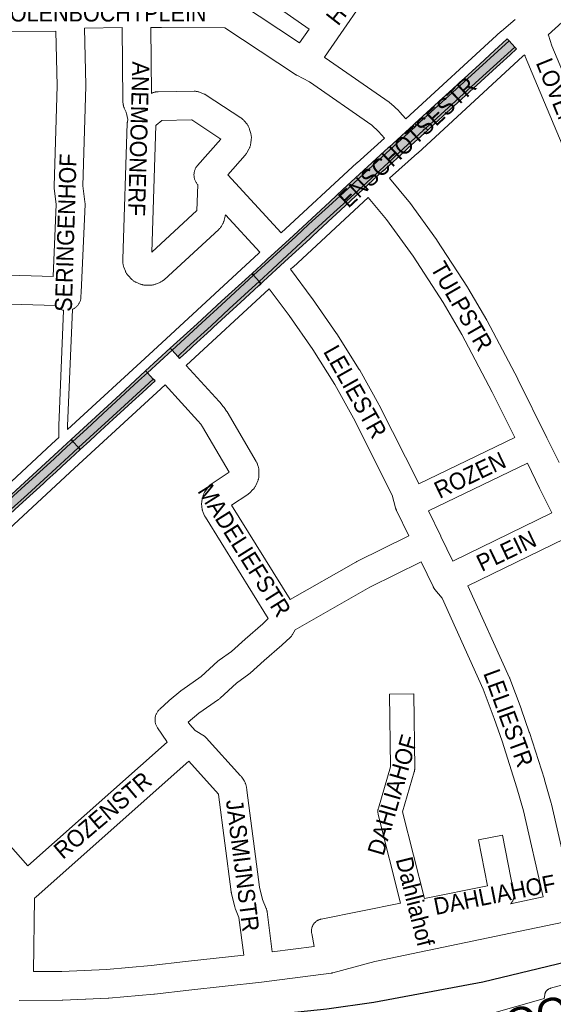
# Paper-space layout 'Layout1' of a CAD drawing. Header units: metres. Extents: x 123097 to 144122, y 392739 to 407589.
# Tile 331 of 510: x 134689 to 134931, y 396816 to 397262. Entities that reach past the tile are written whole.
import ezdxf
from ezdxf.enums import TextEntityAlignment as Align

# ---------------------------------------------------------------- set-up
doc = ezdxf.new("R2010")
doc.units = ezdxf.units.M
doc.header["$MEASUREMENT"] = 0
for name, color, linetype, lineweight in [('gs-anno-wegen algemeen tekst', 7, 'Continuous', 0), ('gs-knt-aanvullende hoofdweg', 7, 'Continuous', 0), ('gs-knt-fietspaden', 7, 'Continuous', 0), ('gs-knt-paden', 7, 'Continuous', 0), ('gs-knt-spoorlijn', 7, 'Continuous', 30), ('gs-knt-wegen algemeen', 7, 'Continuous', 0), ('ir-ARC-asfalt-hoofdwegen-te inspecteren', 5, 'Continuous', 0), ('ir-ARC-fietspaden naastliggend- te inspecteren', 1, 'Continuous', 0)]:
    doc.layers.add(name, color=color, linetype=linetype, lineweight=lineweight)
doc.styles.add('Style-Arial', font='arial.ttf')

psp = doc.layouts.get("Layout1")

# ---------------------------------------------------------------- hatches: boundary and pattern name
at = {"layer": 'ir-ARC-asfalt-hoofdwegen-te inspecteren', "linetype": 'Continuous', "lineweight": 13}
for points in [[(134872.728, 397212.862), (134886.313, 397225.261), (134898.549, 397236.366), (134913.112, 397249.621), (134910.452, 397252.496), (134884.878, 397229.041), (134868.576, 397214.165)], [(134872.728, 397212.862), (134868.576, 397214.165), (134867.849, 397213.501), (134856.601, 397203.151), (134844.825, 397192.275), (134837.475, 397185.525), (134828.626, 397177.351), (134819.775, 397169.25), (134813.85, 397163.775), (134794.7, 397146.199), (134797.183, 397143.31), (134801.202, 397146.926), (134807.839, 397153.163), (134816.316, 397161.004), (134822.234, 397166.526), (134831.087, 397174.578), (134836.938, 397179.845), (134845.961, 397188.212), (134857.799, 397199.124), (134860.793, 397201.925), (134871.515, 397211.755)], [(134794.7, 397146.199), (134780.098, 397132.802), (134771.249, 397124.625), (134757.714, 397112.184), (134760.33, 397109.266), (134764.373, 397113.202), (134775.431, 397123.293), (134783.57, 397130.886), (134793.96, 397140.411), (134797.183, 397143.31)], [(134712.746, 397070.778), (134710.202, 397068.449), (134704.273, 397062.973), (134689.496, 397049.402), (134682.149, 397042.724), (134668.871, 397030.422), (134663.025, 397025.026), (134639.775, 397002.977), (134626.8, 396990.528), (134619.587, 396983.558), (134612.478, 396976.571), (134609.508, 396973.606), (134612.204, 396970.926), (134615.174, 396973.892), (134622.284, 396980.878), (134629.496, 396987.848), (134642.471, 397000.297), (134665.722, 397022.346), (134684.846, 397040.044), (134692.192, 397046.723), (134706.97, 397060.293), (134712.898, 397065.77), (134715.312, 397067.982)]]:
    psp.add_hatch(color=5, dxfattribs=at).paths.add_polyline_path(points, flags=0)
at = {"layer": 'ir-ARC-asfalt-hoofdwegen-te inspecteren', "linetype": 'Continuous', "lineweight": 13, "extrusion": (0, 0, -1)}
psp.add_hatch(color=5, dxfattribs=at).paths.add_polyline_path([(-134715.312, 397067.982), (-134729.132, 397080.646), (-134738.01, 397088.724), (-134745.316, 397095.513), (-134749.237, 397099.084), (-134746.575, 397101.905), (-134742.594, 397098.221), (-134726.398, 397083.367), (-134719.053, 397076.552), (-134712.746, 397070.778)], flags=0)
at = {"layer": 'ir-ARC-fietspaden naastliggend- te inspecteren', "linetype": 'Continuous', "lineweight": 30}
for points in [[(134867.809, 397215.02), (134868.576, 397214.165), (134884.878, 397229.041), (134910.452, 397252.496), (134909.635, 397253.378), (134909.386, 397253.149), (134903.85, 397248.058), (134897.19, 397241.933), (134888.387, 397233.883), (134876.755, 397223.21)], [(134906.292, 397241.853), (134910.969, 397246.166), (134913.87, 397248.802), (134913.112, 397249.621), (134898.549, 397236.366), (134886.313, 397225.261), (134872.728, 397212.862), (134873.576, 397211.929), (134875.05, 397213.287), (134883.936, 397221.484), (134885.427, 397222.82), (134894.41, 397231.001), (134895.864, 397232.317), (134904.805, 397240.515)], [(134794.7, 397146.199), (134813.85, 397163.775), (134819.775, 397169.25), (134828.626, 397177.351), (134837.475, 397185.525), (134844.825, 397192.275), (134856.601, 397203.151), (134867.849, 397213.501), (134868.576, 397214.165), (134867.809, 397215.02), (134867.099, 397214.383), (134856.06, 397204.261), (134855.741, 397203.972), (134854.035, 397202.352), (134842.69, 397192.02), (134835.053, 397185.01), (134829.258, 397179.483), (134810.746, 397162.412), (134801.006, 397153.507), (134800.195, 397152.711), (134793.993, 397147.022)], [(134853.178, 397193.283), (134854.265, 397194.282), (134863.205, 397202.446), (134864.645, 397203.814), (134873.576, 397211.929), (134872.728, 397212.862), (134871.515, 397211.755), (134860.793, 397201.925), (134857.799, 397199.124), (134845.961, 397188.212), (134836.938, 397179.845), (134831.087, 397174.578), (134822.234, 397166.526), (134816.316, 397161.004), (134807.839, 397153.163), (134801.202, 397146.926), (134797.183, 397143.31), (134798.022, 397142.334), (134798.474, 397142.749), (134799.204, 397143.42), (134808.741, 397152.248), (134810.521, 397153.903), (134820.101, 397162.737), (134821.553, 397164.089), (134830.461, 397172.323), (134831.924, 397173.66), (134840.876, 397181.95), (134842.253, 397183.241), (134842.283, 397183.269)], [(134757.714, 397112.184), (134771.249, 397124.625), (134780.098, 397132.802), (134794.7, 397146.199), (134793.993, 397147.022), (134780.172, 397134.344), (134769.087, 397124.12), (134759.932, 397115.738), (134758.407, 397114.382), (134756.941, 397113.046)], [(134798.022, 397142.334), (134797.183, 397143.31), (134793.96, 397140.411), (134783.57, 397130.886), (134775.431, 397123.293), (134764.373, 397113.202), (134760.33, 397109.266), (134761.073, 397108.438), (134761.397, 397108.752), (134764.228, 397111.246), (134765.912, 397112.857), (134767.337, 397114.141), (134775.254, 397121.398), (134776.64, 397122.737), (134778.21, 397124.161), (134782.019, 397127.618), (134787.064, 397132.269), (134788.729, 397133.799), (134797.109, 397141.496)], [(134711.938, 397071.659), (134712.746, 397070.778), (134719.053, 397076.552), (134726.398, 397083.367), (134742.594, 397098.221), (134746.575, 397101.905), (134745.763, 397102.765), (134734.25, 397092.129)], [(134715.312, 397067.982), (134716.108, 397067.114), (134720.47, 397071.134), (134723.24, 397073.688), (134731.069, 397080.857), (134732.569, 397082.25), (134741.338, 397090.297), (134742.672, 397091.523), (134750.008, 397098.267), (134749.237, 397099.084), (134745.316, 397095.513), (134738.01, 397088.724), (134729.132, 397080.646)], [(134712.746, 397070.778), (134711.938, 397071.659), (134706.159, 397066.309), (134679.21, 397041.62), (134672.212, 397035.152), (134669.464, 397032.69), (134656.611, 397020.561), (134656.114, 397020.053), (134651.4, 397015.627), (134645.167, 397009.823), (134644.544, 397009.171), (134634.987, 397000), (134619.762, 396985.353), (134617.811, 396983.412), (134609.607, 396975.375), (134608.685, 396974.424), (134609.508, 396973.606), (134612.478, 396976.571), (134619.587, 396983.558), (134626.8, 396990.528), (134639.775, 397002.977), (134663.025, 397025.026), (134668.871, 397030.422), (134682.149, 397042.724), (134689.496, 397049.402), (134704.273, 397062.973), (134710.202, 397068.449)], [(134716.108, 397067.114), (134715.312, 397067.982), (134712.898, 397065.77), (134706.97, 397060.293), (134692.192, 397046.723), (134684.846, 397040.044), (134665.722, 397022.346), (134642.471, 397000.297), (134629.496, 396987.848), (134622.284, 396980.878), (134615.174, 396973.892), (134612.204, 396970.926), (134613.08, 396970.056), (134613.62, 396970.534), (134614.144, 396971.049), (134621.838, 396978.743), (134622.408, 396979.276), (134623.928, 396980.761), (134628.046, 396984.783), (134631.535, 396988.136), (134632.806, 396989.386), (134634.277, 396990.742), (134640.996, 396997.193), (134642.911, 396999.01), (134643.94, 397000), (134644.36, 397000.404), (134648.852, 397004.675), (134653.043, 397008.582), (134654.51, 397009.973), (134663.321, 397018.353), (134664.531, 397019.498), (134665.503, 397020.419), (134673.66, 397028.177), (134681.568, 397035.422), (134682.694, 397036.453), (134690.122, 397043.259), (134691.611, 397044.608), (134699.422, 397051.793), (134700.838, 397053.084), (134705.185, 397057.048), (134710.096, 397061.554), (134711.551, 397062.914)]]:
    psp.add_hatch(color=1, dxfattribs=at).paths.add_polyline_path(points, flags=0)

# ---------------------------------------------------------------- linework, layer by layer
at = {"layer": 'gs-anno-wegen algemeen tekst', "color": 7, "linetype": 'Continuous', "flags": 128}
for points in [[(134822.181, 396841.842), (134821.007, 396847.729), (134820.961, 396847.995), (134820.928, 396848.264), (134820.908, 396848.534), (134820.901, 396848.804), (134820.908, 396849.074), (134820.927, 396849.344), (134820.96, 396849.612), (134821.006, 396849.879), (134821.066, 396850.143), (134821.138, 396850.403), (134821.222, 396850.66), (134821.32, 396850.913), (134821.429, 396851.16), (134821.551, 396851.402), (134821.684, 396851.637), (134821.828, 396851.865), (134821.984, 396852.087), (134822.15, 396852.3), (134822.327, 396852.505), (134822.513, 396852.701), (134822.709, 396852.887), (134822.914, 396853.064), (134823.127, 396853.23), (134823.348, 396853.386), (134823.577, 396853.531), (134823.812, 396853.664), (134824.053, 396853.786), (134824.3, 396853.896), (134824.553, 396853.993), (134824.809, 396854.078), (134825.07, 396854.15), (134825.334, 396854.21), (134861.326, 396861.384), (134851.171, 396901.603), (134851.112, 396901.862), (134851.066, 396902.124), (134851.032, 396902.387), (134851.011, 396902.652), (134851.003, 396902.918), (134851.008, 396903.184), (134851.025, 396903.449), (134851.056, 396903.713), (134851.099, 396903.975), (134851.154, 396904.235), (134851.222, 396904.492), (134856.672, 396923.217), (134856.25, 396956.217, -0.385127), (134856.259, 396956.227), (134867.26, 396956.367, -0.3851239), (134867.27, 396956.358), (134867.702, 396922.536), (134867.7, 396922.303), (134867.688, 396922.071), (134867.666, 396921.839), (134867.635, 396921.608), (134867.594, 396921.379), (134867.543, 396921.151), (134867.483, 396920.926), (134862.221, 396902.852), (134862.221, 396902.847)], [(134862.221, 396902.847), (134872.147, 396863.541), (134900.717, 396869.236), (134896.614, 396890.139, -0.3706969), (134896.621, 396890.15), (134907.417, 396892.269, -0.3706955), (134907.428, 396892.262), (134912.589, 396865.967), (134912.634, 396865.701), (134912.667, 396865.433), (134912.686, 396865.164), (134912.692, 396864.894), (134912.685, 396864.624), (134912.664, 396864.355), (134912.631, 396864.087), (134912.584, 396863.821), (134912.525, 396863.558), (134912.452, 396863.298), (134912.367, 396863.042), (134912.27, 396862.79), (134912.16, 396862.544), (134912.038, 396862.303), (134911.905, 396862.068), (134911.76, 396861.84), (134911.604, 396861.619), (134911.438, 396861.407), (134911.262, 396861.202), (134911.167, 396861.103)]]:
    psp.add_lwpolyline(points, format="xyb", dxfattribs=at)
at = {"layer": 'gs-knt-aanvullende hoofdweg', "color": 7, "linetype": 'Continuous', "flags": 128}
for points in [[(134993.436, 397314.424), (134928.239, 397255.127)], [(134863.721, 397217.055), (134906.665, 397256.614), (134906.818, 397256.75), (134906.974, 397256.883), (134913.267, 397262.075)], [(134917.509, 397246.102), (134916.69, 397245.427), (134869.071, 397201.562), (134868.979, 397201.479), (134856.244, 397190.133)], [(134807.187, 397165.336), (134841.47, 397197.085), (134841.577, 397197.182), (134854.072, 397208.314)], [(134846.602, 397181.366), (134812.594, 397149.872), (134812.487, 397149.775), (134811.472, 397148.87)], [(134710.409, 397076.274), (134749.185, 397111.91), (134797.005, 397156.097), (134797.106, 397156.188), (134797.549, 397156.583)], [(134801.79, 397140.067), (134764.128, 397105.267)], [(134754.553, 397096.444), (134713.468, 397058.686), (134650.03, 396999.888), (134616.223, 396967.009), (134616.151, 396966.933)], [(134668.767, 397037.734), (134703.27, 397069.713), (134703.293, 397069.735), (134706.382, 397072.573)], [(134500.954, 396787.899), (134506.959, 396787.035), (134542.724, 396781.89), (134573.533, 396779.167), (134573.782, 396779.141), (134587.458, 396777.472), (134617.705, 396775.543), (134643.972, 396776.63), (134788.59, 396793.891), (134788.868, 396793.919), (134801.156, 396794.924), (134822.488, 396798.671), (134822.702, 396798.705), (134822.917, 396798.734), (134862.963, 396803.402), (134881.459, 396806.289), (134896.665, 396809.742), (134902.528, 396811.354), (134924.85, 396817.719), (134926.4, 396818.161)]]:
    psp.add_lwpolyline(points, dxfattribs=at)
at = {"layer": 'gs-knt-fietspaden', "color": 7, "linetype": 'Continuous', "flags": 128}
psp.add_lwpolyline([(134926.4, 396818.161), (134926.619, 396819.877), (134926.644, 396820.041), (134926.677, 396820.203), (134926.717, 396820.364), (134926.765, 396820.522), (134926.82, 396820.678), (134926.882, 396820.832), (134926.952, 396820.982), (134927.028, 396821.129), (134927.112, 396821.272), (134927.202, 396821.41), (134927.298, 396821.545), (134927.401, 396821.675), (134927.51, 396821.799), (134927.624, 396821.919), (134927.744, 396822.033), (134927.869, 396822.141), (134928, 396822.243), (134928.134, 396822.339), (134928.274, 396822.429), (134928.417, 396822.512), (134928.564, 396822.588), (134928.715, 396822.657), (134928.868, 396822.718), (134929.024, 396822.773), (134929.183, 396822.82), (134958.494, 396830.762)], dxfattribs=at)
at = {"layer": 'gs-knt-paden', "color": 7, "linetype": 'Continuous', "flags": 128}
for points in [[(134712.549, 397130.642), (134710.413, 397077.897), (134710.409, 397076.274)], [(134706.382, 397072.573), (134706.393, 397077.944), (134706.395, 397078.021), (134708.51, 397130.246)]]:
    psp.add_lwpolyline(points, dxfattribs=at)
at = {"layer": 'gs-knt-spoorlijn', "color": 7, "linetype": 'Continuous', "flags": 128}
psp.add_lwpolyline([(133863.799, 396907.275), (133969.45, 396892.641), (134062.182, 396879.824), (134124.239, 396870.822), (134216.426, 396856.32), (134290.817, 396844.692), (134340.129, 396837.707), (134392.023, 396830.754), (134423.762, 396826.852), (134479.401, 396822.398), (134532.696, 396816.977), (134590.825, 396812.02), (134656.267, 396807.51), (134701.116, 396806.003), (134731.851, 396806.179), (134754.712, 396807.036), (134781.251, 396808.733), (134827.942, 396813.573), (134849.112, 396816.559), (134898.589, 396825.795), (134953.04, 396838.918), (134986.283, 396848.094), (135586.8, 397027.306)], dxfattribs=at)
at = {"layer": 'gs-knt-wegen algemeen', "color": 7, "linetype": 'Continuous', "flags": 128}
for points in [[(134895.93, 397319.356), (134887.177, 397316.962), (134885.549, 397316.24), (134885.526, 397316.227), (134875.478, 397307.435), (134867.956, 397299.968), (134866.044, 397297.027), (134865.897, 397296.81), (134865.741, 397296.599), (134853.382, 397280.575), (134853.203, 397280.354), (134853.015, 397280.14), (134852.818, 397279.935), (134852.612, 397279.739), (134852.397, 397279.552), (134852.175, 397279.374), (134851.945, 397279.207), (134849.873, 397277.766), (134844.06, 397270.007), (134834.241, 397255.734)], [(134772.587, 397290.77), (134760.263, 397271.486), (134781.794, 397271.433), (134782.009, 397271.429), (134782.223, 397271.418), (134782.437, 397271.4), (134783.852, 397271.256), (134784.123, 397271.222), (134784.393, 397271.177), (134784.66, 397271.121), (134784.925, 397271.054), (134785.187, 397270.976), (134786.228, 397270.641), (134786.507, 397270.544), (134786.781, 397270.435), (134787.049, 397270.314), (134787.312, 397270.18), (134787.568, 397270.035), (134787.818, 397269.879), (134815.56, 397251.583), (134819.841, 397257.788), (134772.587, 397290.77)], [(134705, 397256.823), (134676.643, 397256.609), (134676.345, 397256.614), (134676.047, 397256.632), (134675.75, 397256.664), (134675.455, 397256.709), (134673.564, 397257.045), (134673.255, 397257.108), (134672.95, 397257.185), (134672.649, 397257.278), (134672.353, 397257.384), (134660.434, 397261.998)], [(134648.479, 397147.182), (134703.803, 397145.527), (134705.246, 397178.323), (134704.341, 397185.547), (134704.315, 397185.798), (134704.298, 397186.05), (134704.291, 397186.303), (134704.294, 397186.555), (134705.688, 397232.108), (134705, 397256.823)], [(134717.985, 397258.263), (134718.708, 397232.28), (134718.711, 397232.09), (134718.708, 397231.9), (134717.323, 397186.663), (134718.234, 397179.395), (134718.262, 397179.122), (134718.279, 397178.848), (134718.284, 397178.574), (134718.278, 397178.3)], [(134735.116, 397258.447), (134717.985, 397258.263)], [(134797.549, 397156.583), (134781.903, 397173.614), (134781.854, 397173.315), (134781.789, 397173.003), (134781.34, 397171.108), (134781.271, 397170.842), (134781.19, 397170.579), (134781.099, 397170.32), (134780.997, 397170.065), (134780.884, 397169.814), (134780.761, 397169.568), (134780.628, 397169.328), (134780.125, 397168.466), (134779.979, 397168.229), (134779.824, 397167.998), (134779.659, 397167.774), (134779.485, 397167.557), (134779.301, 397167.348), (134779.109, 397167.147), (134778.908, 397166.955), (134754.082, 397144.131), (134753.87, 397143.945), (134753.65, 397143.767), (134753.422, 397143.6), (134753.188, 397143.442), (134752.946, 397143.295), (134752.699, 397143.158), (134752.446, 397143.033), (134752.188, 397142.918), (134750.354, 397142.151), (134750.085, 397142.046), (134749.811, 397141.952), (134749.534, 397141.871), (134749.253, 397141.802), (134748.97, 397141.745), (134748.684, 397141.702), (134748.397, 397141.671), (134748.108, 397141.652), (134747.819, 397141.647), (134745.832, 397141.654), (134745.543, 397141.662), (134745.254, 397141.682), (134744.966, 397141.715), (134744.681, 397141.761), (134744.397, 397141.819), (134744.116, 397141.89), (134743.839, 397141.974), (134743.566, 397142.07), (134743.297, 397142.177), (134741.469, 397142.959), (134741.206, 397143.078), (134740.948, 397143.209), (134740.696, 397143.352), (134740.451, 397143.505), (134740.212, 397143.67), (134739.982, 397143.844), (134739.759, 397144.029), (134739.545, 397144.224), (134739.339, 397144.428), (134737.96, 397145.859), (134737.764, 397146.071), (134737.578, 397146.293), (134737.402, 397146.522), (134737.235, 397146.759), (134737.08, 397147.003), (134736.936, 397147.253), (134736.803, 397147.51), (134736.681, 397147.773), (134736.571, 397148.04), (134735.858, 397149.896), (134735.764, 397150.159), (134735.68, 397150.426), (134735.609, 397150.696), (134735.548, 397150.969), (134735.5, 397151.245), (134735.464, 397151.522), (134735.439, 397151.801), (134735.373, 397152.798), (134735.363, 397153.014), (134735.359, 397153.23), (134735.363, 397153.446), (134737.429, 397215.12), (134737.44, 397215.344), (134737.459, 397215.568), (134737.486, 397215.791), (134737.628, 397216.819), (134737.116, 397219.552), (134736.983, 397219.809), (134736.861, 397220.073), (134736.071, 397221.895), (134735.966, 397222.154), (134735.871, 397222.417), (134735.788, 397222.684), (134735.716, 397222.955), (134735.657, 397223.228), (134735.609, 397223.503), (134735.572, 397223.78), (134735.464, 397224.772), (134735.445, 397224.986), (134735.432, 397225.201), (134735.426, 397225.416), (134735.116, 397258.447)], [(134748.135, 397258.498), (134748.417, 397228.627), (134748.915, 397228.845), (134749.182, 397228.955), (134749.454, 397229.053), (134749.729, 397229.139), (134750.009, 397229.212), (134750.291, 397229.273), (134750.576, 397229.321), (134750.862, 397229.357), (134751.15, 397229.38), (134751.439, 397229.39), (134767.712, 397229.605), (134768.03, 397229.602), (134768.347, 397229.583), (134768.663, 397229.548), (134768.977, 397229.498), (134769.288, 397229.433), (134769.596, 397229.353), (134769.899, 397229.258), (134770.197, 397229.148), (134772.046, 397228.415), (134772.289, 397228.313), (134772.527, 397228.201), (134772.761, 397228.08), (134772.989, 397227.95), (134773.212, 397227.81), (134788.937, 397217.517), (134789.179, 397217.351), (134789.413, 397217.174), (134789.639, 397216.987), (134789.856, 397216.79), (134790.064, 397216.583), (134790.262, 397216.367), (134790.451, 397216.143), (134791.694, 397214.593), (134791.87, 397214.363), (134792.035, 397214.126), (134792.19, 397213.882), (134792.334, 397213.631), (134792.466, 397213.374), (134792.587, 397213.111), (134792.696, 397212.843), (134792.793, 397212.571), (134792.878, 397212.295), (134793.42, 397210.382), (134793.493, 397210.101), (134793.553, 397209.818), (134793.601, 397209.532), (134793.636, 397209.244), (134793.658, 397208.955), (134793.667, 397208.665), (134793.663, 397208.376), (134793.646, 397208.086), (134793.617, 397207.798), (134793.37, 397205.826), (134793.327, 397205.54), (134793.272, 397205.256), (134793.205, 397204.975), (134793.125, 397204.697), (134793.033, 397204.423), (134792.928, 397204.153), (134792.812, 397203.888), (134792.684, 397203.629), (134792.545, 397203.375), (134791.55, 397201.655), (134791.415, 397201.432), (134791.271, 397201.215), (134791.119, 397201.003), (134790.958, 397200.798), (134790.789, 397200.599), (134782.938, 397191.733), (134807.187, 397165.336)], [(134854.072, 397208.314), (134851.352, 397211.307), (134848.308, 397214.152), (134820.011, 397233.885), (134814.29, 397236.865), (134814.264, 397236.879), (134814.144, 397236.944), (134814.011, 397237.02), (134813.985, 397237.035), (134813.869, 397237.106), (134813.739, 397237.188), (134813.714, 397237.204), (134781.574, 397258.4), (134781.44, 397258.414), (134752.912, 397258.484), (134748.135, 397258.498)], [(134834.237, 397255.729), (134834.235, 397255.724), (134826.83, 397244.991), (134826.882, 397244.96), (134827.115, 397244.805), (134856.137, 397224.566), (134856.386, 397224.383), (134856.627, 397224.188), (134856.858, 397223.982), (134860.436, 397220.638), (134860.627, 397220.453), (134860.809, 397220.26), (134863.721, 397217.055)], [(134834.241, 397255.734), (134834.239, 397255.731), (134834.237, 397255.729)], [(134834.241, 397255.734), (134834.239, 397255.731), (134834.237, 397255.729)], [(134928.239, 397255.127), (134928.277, 397254.966), (134929.878, 397250.167), (134960.831, 397176.545)], [(134984.776, 397086.016), (134983.357, 397089.643), (134952.127, 397163.654), (134952.124, 397163.662), (134917.78, 397245.349), (134917.688, 397245.579), (134917.606, 397245.811), (134917.509, 397246.102)], [(134750.419, 397214.018), (134748.498, 397156.684), (134768.977, 397175.51), (134769.408, 397187.216), (134769.378, 397187.249), (134769.168, 397187.489), (134768.971, 397187.738), (134768.785, 397187.997), (134768.613, 397188.265), (134768.454, 397188.541), (134768.309, 397188.825), (134768.177, 397189.115), (134768.06, 397189.411), (134767.958, 397189.712), (134767.871, 397190.019), (134767.798, 397190.329), (134767.741, 397190.642), (134767.699, 397190.958), (134767.673, 397191.275), (134767.662, 397191.594), (134767.667, 397191.912), (134767.688, 397192.23), (134767.724, 397192.546), (134767.775, 397192.86), (134767.842, 397193.172), (134767.924, 397193.48), (134768.02, 397193.783), (134768.132, 397194.081), (134768.258, 397194.374), (134768.398, 397194.66), (134768.552, 397194.939), (134768.719, 397195.209), (134768.9, 397195.472), (134769.093, 397195.725), (134769.298, 397195.969), (134779.86, 397207.897), (134766.634, 397216.554), (134766.596, 397216.57), (134753.09, 397216.391), (134750.585, 397214.185), (134750.419, 397214.018)], [(134856.244, 397190.133), (134865.009, 397179.606), (134865.142, 397179.441), (134865.27, 397179.271), (134877.579, 397162.351), (134877.684, 397162.202), (134877.785, 397162.051), (134891.575, 397140.684), (134891.721, 397140.447), (134900.333, 397125.759), (134900.472, 397125.509), (134914.375, 397099.215), (134914.451, 397099.066), (134927.639, 397072.493), (134927.656, 397072.459), (134933.157, 397061.212)], [(134913.049, 397072.604), (134902.826, 397093.203), (134889.029, 397119.297), (134880.56, 397133.741), (134866.944, 397154.838), (134854.867, 397171.439), (134846.602, 397181.366)], [(134718.278, 397178.3), (134716.529, 397138.542), (134716.431, 397136.312), (134716.409, 397135.993), (134716.371, 397135.676), (134716.318, 397135.361), (134716.25, 397135.049), (134716.166, 397134.74), (134716.068, 397134.437), (134715.954, 397134.138), (134715.826, 397133.845), (134715.684, 397133.559), (134715.528, 397133.28), (134715.358, 397133.009), (134715.176, 397132.747), (134714.981, 397132.494), (134714.773, 397132.251), (134714.554, 397132.019), (134714.324, 397131.797), (134714.083, 397131.587), (134713.832, 397131.389), (134713.572, 397131.204), (134713.303, 397131.032), (134713.025, 397130.873), (134712.741, 397130.727), (134712.549, 397130.642)], [(134811.472, 397148.87), (134821.289, 397135.613), (134821.411, 397135.442), (134832.249, 397119.772), (134832.4, 397119.544), (134842.571, 397103.432), (134842.667, 397103.275), (134842.759, 397103.115), (134851.43, 397087.485), (134851.55, 397087.258), (134869.496, 397051.673), (134869.521, 397051.62)], [(134859.003, 397040.757), (134857.551, 397046.444), (134839.982, 397081.281), (134831.463, 397096.638), (134821.463, 397112.478), (134810.763, 397127.949), (134801.79, 397140.067)], [(134764.128, 397105.267), (134779.15, 397088.866), (134779.258, 397088.745), (134779.363, 397088.621), (134780.942, 397086.714), (134781.078, 397086.544), (134781.208, 397086.37), (134781.332, 397086.192), (134782.474, 397084.492), (134782.582, 397084.326), (134782.685, 397084.157), (134795.893, 397061.652), (134796.034, 397061.398), (134796.164, 397061.138), (134796.283, 397060.872), (134796.389, 397060.601), (134796.483, 397060.326), (134796.785, 397059.373), (134796.864, 397059.106), (134796.931, 397058.836), (134796.986, 397058.563), (134797.03, 397058.287), (134797.062, 397058.011), (134797.082, 397057.733), (134797.09, 397057.454), (134797.105, 397055.466), (134797.101, 397055.176), (134797.083, 397054.887), (134797.053, 397054.598), (134797.01, 397054.311), (134796.955, 397054.027), (134796.887, 397053.745), (134796.806, 397053.467), (134796.713, 397053.192), (134796.608, 397052.922), (134795.846, 397051.086), (134795.729, 397050.821), (134795.601, 397050.562), (134795.461, 397050.309), (134795.31, 397050.062), (134795.148, 397049.822), (134794.976, 397049.59), (134794.794, 397049.366), (134794.602, 397049.149), (134794.4, 397048.942), (134792.984, 397047.548), (134792.757, 397047.335), (134792.521, 397047.133), (134792.275, 397046.943), (134792.02, 397046.765), (134784.736, 397041.924), (134811.295, 396999.056)], [(134801.318, 396990.439), (134772.849, 397036.388), (134772.706, 397036.632), (134772.573, 397036.881), (134772.451, 397037.136), (134772.34, 397037.396), (134771.697, 397039.001), (134771.593, 397039.279), (134771.502, 397039.562), (134771.423, 397039.848), (134771.358, 397040.138), (134771.306, 397040.43), (134771.268, 397040.725), (134771.161, 397041.718), (134771.137, 397041.996), (134771.125, 397042.275), (134771.125, 397042.555), (134771.137, 397042.835), (134771.161, 397043.113), (134771.197, 397043.39), (134771.244, 397043.666), (134771.626, 397045.617), (134771.688, 397045.9), (134771.763, 397046.179), (134771.849, 397046.455), (134771.948, 397046.727), (134772.059, 397046.995), (134772.182, 397047.257), (134772.316, 397047.513), (134772.462, 397047.763), (134772.618, 397048.006), (134773.729, 397049.654), (134773.913, 397049.913), (134774.11, 397050.163), (134774.319, 397050.403), (134774.539, 397050.632), (134774.77, 397050.851), (134775.011, 397051.058), (134775.263, 397051.253), (134775.523, 397051.435), (134783.63, 397056.822), (134771.556, 397077.396), (134770.706, 397078.661), (134769.439, 397080.192), (134754.553, 397096.444)], [(134869.521, 397051.62), (134913.049, 397072.604)], [(134918.804, 397060.924), (134874, 397039.326), (134879.56, 397027.78), (134879.57, 397027.759)], [(134929.835, 397038.374), (134924.302, 397049.684), (134918.804, 397060.924)], [(134859.005, 397040.75), (134859.003, 397040.754), (134859.003, 397040.757)], [(134859.005, 397040.75), (134859.003, 397040.754), (134859.003, 397040.757)], [(134865.03, 397027.944), (134859.442, 397039.547), (134859.377, 397039.691), (134859.311, 397039.838), (134859.257, 397039.975), (134859.253, 397039.986), (134859.194, 397040.136), (134859.146, 397040.278), (134859.092, 397040.439), (134859.049, 397040.591), (134859.006, 397040.746), (134859.005, 397040.75)], [(134879.57, 397027.759), (134884.931, 397016.526), (134929.835, 397038.374)], [(134811.295, 396999.056), (134841.075, 397016.13), (134841.254, 397016.229), (134841.436, 397016.322), (134865.03, 397027.944)], [(134935.556, 397026.678), (134891.823, 397005.4)], [(134870.659, 397016.203), (134847.377, 397004.735), (134847.373, 397004.732), (134847.37, 397004.731)], [(134876.005, 397005.001), (134870.659, 397016.203)], [(134847.37, 397004.731), (134813.585, 396985.361), (134812.379, 396983.312), (134812.212, 396983.044), (134812.032, 396982.783), (134811.839, 396982.532), (134811.635, 396982.291), (134811.419, 396982.059), (134811.192, 396981.839), (134807.594, 396978.507), (134807.45, 396978.377), (134799.471, 396971.419), (134793.093, 396965.695), (134792.917, 396965.544), (134792.737, 396965.399), (134792.551, 396965.26), (134786.991, 396961.252), (134779.476, 396954.36), (134779.259, 396954.169), (134779.034, 396953.988), (134778.8, 396953.818), (134769.831, 396947.561), (134765.056, 396943.581), (134765.787, 396942.495), (134768.188, 396939.714)], [(134876.008, 397004.995), (134876.006, 397004.998), (134876.005, 397005.001)], [(134876.008, 397004.995), (134876.006, 397004.998), (134876.005, 397005.001)], [(134925.993, 396864.231), (134917.045, 396903.267), (134914.022, 396913.726), (134907.303, 396934.819), (134903.682, 396945.209), (134898.74, 396958.509), (134880.075, 396999.78), (134876.869, 397003.648), (134876.866, 397003.651), (134876.684, 397003.883), (134876.671, 397003.898), (134876.668, 397003.902), (134876.498, 397004.142), (134876.486, 397004.159), (134876.483, 397004.163), (134876.481, 397004.167), (134876.408, 397004.28), (134876.325, 397004.411), (134876.314, 397004.428), (134876.311, 397004.432), (134876.309, 397004.436), (134876.242, 397004.553), (134876.165, 397004.688), (134876.155, 397004.705), (134876.153, 397004.709), (134876.089, 397004.834), (134876.019, 397004.972), (134876.01, 397004.99), (134876.008, 397004.995)], [(134891.823, 397005.4), (134910.696, 396963.67), (134910.785, 396963.464), (134910.866, 396963.255), (134915.91, 396949.682), (134915.956, 396949.556), (134919.627, 396939.02), (134919.682, 396938.854), (134926.454, 396917.594), (134926.505, 396917.426), (134929.604, 396906.708), (134929.652, 396906.532), (134929.695, 396906.355), (134938.739, 396866.899)], [(134692.329, 396878.401), (134755.482, 396934.5), (134755.314, 396934.738), (134751.12, 396940.967), (134750.948, 396941.236), (134750.79, 396941.513), (134750.645, 396941.798), (134750.515, 396942.089), (134750.399, 396942.386), (134750.298, 396942.689), (134750.212, 396942.996), (134750.14, 396943.307), (134750.085, 396943.621), (134750.044, 396943.937), (134750.019, 396944.256), (134750.01, 396944.575), (134750.017, 396944.894), (134750.039, 396945.212), (134750.076, 396945.529), (134750.129, 396945.843), (134750.198, 396946.155), (134750.281, 396946.463), (134750.38, 396946.766), (134750.493, 396947.065), (134750.621, 396947.357), (134750.763, 396947.643), (134750.919, 396947.921), (134751.088, 396948.192), (134751.271, 396948.453), (134751.466, 396948.706), (134751.673, 396948.949), (134751.891, 396949.181), (134752.121, 396949.402), (134756.195, 396953.136), (134756.426, 396953.337), (134761.709, 396957.741), (134761.927, 396957.916), (134762.153, 396958.08), (134770.996, 396964.248), (134778.473, 396971.106), (134778.664, 396971.275), (134778.862, 396971.437), (134779.067, 396971.59), (134784.656, 396975.619), (134790.81, 396981.14), (134790.879, 396981.201), (134798.819, 396988.125), (134801.318, 396990.439)], [(134616.151, 396966.933), (134681.153, 396893.978), (134681.342, 396893.755), (134681.522, 396893.524), (134681.691, 396893.285), (134681.849, 396893.038), (134681.996, 396892.785), (134682.131, 396892.526), (134682.254, 396892.26), (134682.366, 396891.99), (134682.465, 396891.714), (134682.552, 396891.435), (134683.393, 396888.487), (134692.329, 396878.401)], [(134768.188, 396939.714), (134768.192, 396939.71)], [(134768.188, 396939.714), (134768.192, 396939.71)], [(134768.192, 396939.71), (134768.922, 396939.276), (134771.72, 396937.608), (134771.954, 396937.461), (134772.182, 396937.305), (134772.403, 396937.139), (134772.617, 396936.963), (134772.824, 396936.779), (134773.022, 396936.586), (134773.212, 396936.385), (134788.792, 396919.176), (134788.978, 396918.961), (134789.155, 396918.738), (134789.322, 396918.507), (134790.207, 396917.226), (134790.372, 396916.976), (134790.524, 396916.719), (134790.665, 396916.454), (134790.794, 396916.184), (134790.91, 396915.908), (134791.013, 396915.627), (134791.103, 396915.341), (134791.18, 396915.052), (134791.243, 396914.76), (134791.583, 396912.997), (134791.617, 396912.803), (134791.646, 396912.609), (134797.401, 396868.621), (134798.747, 396863.167), (134800.396, 396859.054), (134800.493, 396858.796), (134800.579, 396858.535), (134800.654, 396858.27), (134800.717, 396858.002), (134800.769, 396857.732), (134800.81, 396857.46), (134803.126, 396839.39)], [(134765.258, 396925.771), (134696.104, 396864.338), (134696.1, 396864.335), (134696.097, 396864.332), (134696.088, 396864.325), (134696.081, 396864.319)], [(134790.197, 396837.85), (134788.001, 396854.981), (134786.493, 396858.744), (134786.387, 396859.027), (134786.295, 396859.314), (134786.216, 396859.605), (134784.673, 396865.854), (134784.619, 396866.091), (134784.574, 396866.33), (134784.538, 396866.57), (134778.762, 396910.724), (134778.729, 396910.891), (134765.258, 396925.771)], [(134696.076, 396864.315), (134695.312, 396863.642), (134694.939, 396830.4)], [(134696.081, 396864.319), (134696.079, 396864.317), (134696.076, 396864.315)], [(134696.081, 396864.319), (134696.079, 396864.317), (134696.076, 396864.315)], [(134911.167, 396861.103), (134925.993, 396864.231)], [(134935.151, 396852.857), (134911.07, 396847.776), (134911.045, 396847.771), (134849.609, 396835.056), (134830.652, 396829.869), (134830.394, 396829.804), (134830.342, 396829.792), (134830.081, 396829.74), (134830.028, 396829.731), (134829.765, 396829.691), (134798.328, 396825.645), (134798.208, 396825.631), (134765.286, 396822.016), (134749.714, 396820.163), (134749.492, 396820.14), (134729.024, 396818.413), (134728.835, 396818.4), (134718.579, 396817.836), (134718.453, 396817.83), (134708.189, 396817.466), (134707.999, 396817.462), (134688.396, 396817.338)], [(134803.126, 396839.39), (134822.181, 396841.842)], [(134694.939, 396830.4), (134707.822, 396830.481), (134717.928, 396830.84), (134728.025, 396831.395), (134748.286, 396833.105), (134763.777, 396834.948), (134763.835, 396834.955), (134790.197, 396837.85)]]:
    psp.add_lwpolyline(points, dxfattribs=at)
psp.add_lwpolyline([(134708.51, 397130.246), (134708.378, 397130.275), (134708.069, 397130.359), (134707.766, 397130.457), (134707.467, 397130.571), (134707.174, 397130.699), (134706.888, 397130.841), (134706.609, 397130.997), (134706.338, 397131.167), (134706.076, 397131.349), (134705.823, 397131.544), (134705.58, 397131.752), (134705.348, 397131.971), (134705.126, 397132.201), (134704.916, 397132.442), (134704.895, 397132.469), (134648.089, 397134.168, -0.3855503)], format="xyb", dxfattribs=at)
at = {"layer": 'ir-ARC-asfalt-hoofdwegen-te inspecteren', "color": 5, "linetype": 'Continuous', "lineweight": 13}
for points in [[(134872.728, 397212.862), (134886.313, 397225.261), (134898.549, 397236.366), (134913.112, 397249.621), (134910.452, 397252.496), (134884.878, 397229.041), (134868.576, 397214.165)], [(134872.728, 397212.862), (134868.576, 397214.165), (134867.849, 397213.501), (134856.601, 397203.151), (134844.825, 397192.275), (134837.475, 397185.525), (134828.626, 397177.351), (134819.775, 397169.25), (134813.85, 397163.775), (134794.7, 397146.199), (134797.183, 397143.31), (134801.202, 397146.926), (134807.839, 397153.163), (134816.316, 397161.004), (134822.234, 397166.526), (134831.087, 397174.578), (134836.938, 397179.845), (134845.961, 397188.212), (134857.799, 397199.124), (134860.793, 397201.925), (134871.515, 397211.755)], [(134794.7, 397146.199), (134780.098, 397132.802), (134771.249, 397124.625), (134757.714, 397112.184), (134760.33, 397109.266), (134764.373, 397113.202), (134775.431, 397123.293), (134783.57, 397130.886), (134793.96, 397140.411), (134797.183, 397143.31)], [(134715.312, 397067.982), (134729.132, 397080.646), (134738.01, 397088.724), (134745.316, 397095.513), (134749.237, 397099.084), (134746.575, 397101.905), (134742.594, 397098.221), (134726.398, 397083.367), (134719.053, 397076.552), (134712.746, 397070.778)], [(134712.746, 397070.778), (134710.202, 397068.449), (134704.273, 397062.973), (134689.496, 397049.402), (134682.149, 397042.724), (134668.871, 397030.422), (134663.025, 397025.026), (134639.775, 397002.977), (134626.8, 396990.528), (134619.587, 396983.558), (134612.478, 396976.571), (134609.508, 396973.606), (134612.204, 396970.926), (134615.174, 396973.892), (134622.284, 396980.878), (134629.496, 396987.848), (134642.471, 397000.297), (134665.722, 397022.346), (134684.846, 397040.044), (134692.192, 397046.723), (134706.97, 397060.293), (134712.898, 397065.77), (134715.312, 397067.982)]]:
    psp.add_lwpolyline(points, close=True, dxfattribs=at)
at = {"layer": 'ir-ARC-fietspaden naastliggend- te inspecteren', "color": 1, "linetype": 'Continuous', "lineweight": 30}
for points in [[(134867.809, 397215.02), (134868.576, 397214.165), (134884.878, 397229.041), (134910.452, 397252.496), (134909.635, 397253.378), (134909.386, 397253.149), (134903.85, 397248.058), (134897.19, 397241.933), (134888.387, 397233.883), (134876.755, 397223.21)], [(134906.292, 397241.853), (134910.969, 397246.166), (134913.87, 397248.802), (134913.112, 397249.621), (134898.549, 397236.366), (134886.313, 397225.261), (134872.728, 397212.862), (134873.576, 397211.929), (134875.05, 397213.287), (134883.936, 397221.484), (134885.427, 397222.82), (134894.41, 397231.001), (134895.864, 397232.317), (134904.805, 397240.515)], [(134794.7, 397146.199), (134813.85, 397163.775), (134819.775, 397169.25), (134828.626, 397177.351), (134837.475, 397185.525), (134844.825, 397192.275), (134856.601, 397203.151), (134867.849, 397213.501), (134868.576, 397214.165), (134867.809, 397215.02), (134867.099, 397214.383), (134856.06, 397204.261), (134855.741, 397203.972), (134854.035, 397202.352), (134842.69, 397192.02), (134835.053, 397185.01), (134829.258, 397179.483), (134810.746, 397162.412), (134801.006, 397153.507), (134800.195, 397152.711), (134793.993, 397147.022)], [(134853.178, 397193.283), (134854.265, 397194.282), (134863.205, 397202.446), (134864.645, 397203.814), (134873.576, 397211.929), (134872.728, 397212.862), (134871.515, 397211.755), (134860.793, 397201.925), (134857.799, 397199.124), (134845.961, 397188.212), (134836.938, 397179.845), (134831.087, 397174.578), (134822.234, 397166.526), (134816.316, 397161.004), (134807.839, 397153.163), (134801.202, 397146.926), (134797.183, 397143.31), (134798.022, 397142.334), (134798.474, 397142.749), (134799.204, 397143.42), (134808.741, 397152.248), (134810.521, 397153.903), (134820.101, 397162.737), (134821.553, 397164.089), (134830.461, 397172.323), (134831.924, 397173.66), (134840.876, 397181.95), (134842.253, 397183.241), (134842.283, 397183.269)], [(134757.714, 397112.184), (134771.249, 397124.625), (134780.098, 397132.802), (134794.7, 397146.199), (134793.993, 397147.022), (134780.172, 397134.344), (134769.087, 397124.12), (134759.932, 397115.738), (134758.407, 397114.382), (134756.941, 397113.046)], [(134798.022, 397142.334), (134797.183, 397143.31), (134793.96, 397140.411), (134783.57, 397130.886), (134775.431, 397123.293), (134764.373, 397113.202), (134760.33, 397109.266), (134761.073, 397108.438), (134761.397, 397108.752), (134764.228, 397111.246), (134765.912, 397112.857), (134767.337, 397114.141), (134775.254, 397121.398), (134776.64, 397122.737), (134778.21, 397124.161), (134782.019, 397127.618), (134787.064, 397132.269), (134788.729, 397133.799), (134797.109, 397141.496)], [(134756.941, 397113.046), (134745.763, 397102.765), (134746.575, 397101.905), (134757.714, 397112.184)], [(134711.938, 397071.659), (134712.746, 397070.778), (134719.053, 397076.552), (134726.398, 397083.367), (134742.594, 397098.221), (134746.575, 397101.905), (134745.763, 397102.765), (134734.25, 397092.129)], [(134715.312, 397067.982), (134716.108, 397067.114), (134720.47, 397071.134), (134723.24, 397073.688), (134731.069, 397080.857), (134732.569, 397082.25), (134741.338, 397090.297), (134742.672, 397091.523), (134750.008, 397098.267), (134749.237, 397099.084), (134745.316, 397095.513), (134738.01, 397088.724), (134729.132, 397080.646)]]:
    psp.add_lwpolyline(points, close=True, dxfattribs=at)
for points in [[(134682.149, 397042.724), (134689.496, 397049.402), (134704.273, 397062.973), (134710.202, 397068.449), (134712.746, 397070.778), (134711.938, 397071.659), (134706.159, 397066.309), (134679.21, 397041.62)], [(134682.694, 397036.453), (134690.122, 397043.259), (134691.611, 397044.608), (134699.422, 397051.793), (134700.838, 397053.084), (134705.185, 397057.048), (134710.096, 397061.554), (134711.551, 397062.914), (134716.108, 397067.114), (134715.312, 397067.982), (134712.898, 397065.77), (134706.97, 397060.293), (134692.192, 397046.723), (134684.846, 397040.044)]]:
    psp.add_lwpolyline(points, dxfattribs=at)
at = {"layer": 'ir-ARC-fietspaden naastliggend- te inspecteren', "color": 1, "linetype": 'Continuous', "lineweight": 30, "extrusion": (0, 0, -1)}
psp.add_solid([(-134756.941, 397113.046), (-134745.763, 397102.765), (-134757.714, 397112.184), (-134746.575, 397101.905)], dxfattribs=at)

# ---------------------------------------------------------------- texts
at = {"layer": 'gs-anno-wegen algemeen tekst', "color": 7, "style": 'Style-Arial', "width": 0.909091}
for s, rotation, p in [('HYACINTSTR', 52.0677, (134849.181, 397285.862)), ('ANEMOONERF', 268.36138, (134742.616, 397208.017)), ('LOVENSESTR', 292.02529, (134938.377, 397213.485)), ('ENSCHOTSESTR', 43.04766, (134864.349, 397206.527)), ('SERINGENHOF', 88.21059, (134709.547, 397165.474)), ('TULPSTR', 299.98005, (134889.044, 397132.119)), ('LELIESTR', 299.46378, (134840.754, 397093.348)), ('ROZEN', 25.59925, (134892.733, 397055.585)), ('MADELIEFSTR', 302.24991, (134790.541, 397021.401)), ('PLEIN', 25.59925, (134909.207, 397021.148)), ('LELIESTR', 290.0605, (134910.212, 396945.337)), ('DAHLIAHOF', 73.77385, (134857.661, 396910.477)), ('ROZENSTR', 40.2887, (134726.278, 396901.3)), ('JASMIJNSTR', 277.27066, (134789.738, 396878.524)), ('Dahliahof', 284.17057, (134867.841, 396862.174)), ('DAHLIAHOF', 11.27296, (134903.912, 396865.274))]:
    psp.add_text(s, height=7.7, rotation=rotation, dxfattribs=at).set_placement(p, align=Align.MIDDLE_CENTER)
psp.add_text('MOLENBOCHTPLEIN', height=7.7, dxfattribs=at).set_placement((134724.691, 397265.069), align=Align.MIDDLE_CENTER)
at = {"layer": 'gs-anno-wegen algemeen tekst', "color": 7, "style": 'Style-Arial'}
psp.add_text('SPOORLN', height=13.6, rotation=16.0863, dxfattribs=at).set_placement((134929.263, 396811.429), align=Align.MIDDLE_CENTER)

doc.saveas('drawing.dxf')
